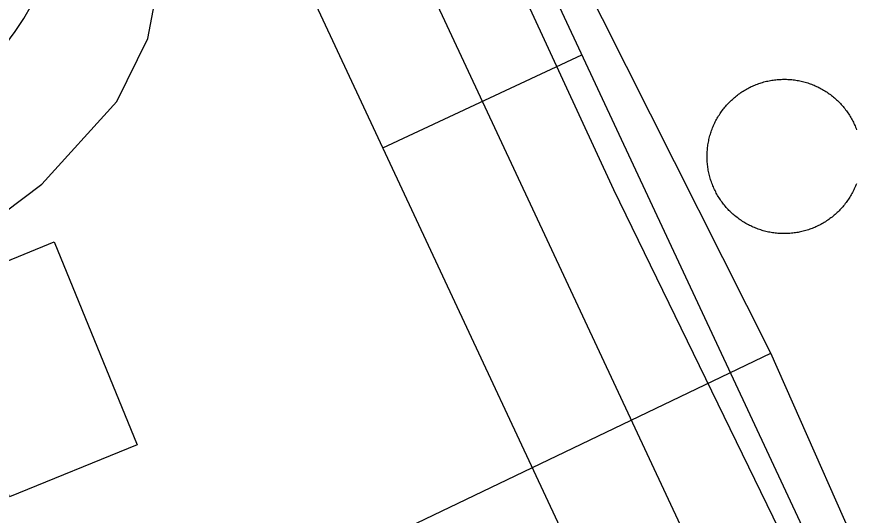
# Model space of a CAD drawing. Extents: x 3651524 to 3689615, y 505651 to 531377.
# Drawn here: x 3679234.1 to 3679348.8, y 515782.6 to 515850.7 of the extents above; entities that cross this region are included whole.
import ezdxf

# ---------------------------------------------------------------- set-up
doc = ezdxf.new("R2010")
doc.units = 0
for name, color, linetype in [('V-BLDG-OTLN', 7, 'Continuous'), ('V-DOMW-TANK', 7, 'Continuous'), ('V-RAIL-TRAK', 7, 'Continuous'), ('V-ROAD-CNTR', 7, 'Continuous'), ('V-UTIL-LINE', 7, 'Continuous')]:
    doc.layers.add(name, color=color, linetype=linetype)

msp = doc.modelspace()

# ---------------------------------------------------------------- linework, layer by layer
at = {"layer": 'V-BLDG-OTLN'}
msp.add_lwpolyline([(3679233.103, 515785.086), (3679221.778, 515812.783), (3679239.208, 515819.91), (3679250.536, 515792.213)], close=True, dxfattribs=at)
at = {"layer": 'V-DOMW-TANK'}
for points in [[(3679332.755, 515840.099), (3679332.904, 515840.206), (3679333.056, 515840.312), (3679333.207, 515840.415), (3679333.363, 515840.513), (3679333.519, 515840.609), (3679333.678, 515840.701), (3679333.836, 515840.796), (3679333.998, 515840.884), (3679334.162, 515840.97), (3679334.326, 515841.054), (3679334.492, 515841.134), (3679334.657, 515841.211), (3679334.827, 515841.285), (3679334.997, 515841.357), (3679335.169, 515841.424), (3679335.339, 515841.49), (3679335.513, 515841.551), (3679335.688, 515841.611), (3679335.862, 515841.668), (3679336.038, 515841.719), (3679336.216, 515841.77), (3679336.394, 515841.818), (3679336.572, 515841.861), (3679336.753, 515841.902), (3679336.933, 515841.938), (3679337.113, 515841.973), (3679337.293, 515842.006), (3679337.475, 515842.033), (3679337.658, 515842.057), (3679337.84, 515842.08), (3679338.024, 515842.098), (3679338.207, 515842.115), (3679338.391, 515842.125), (3679338.575, 515842.133), (3679338.76, 515842.141), (3679338.944, 515842.143), (3679339.126, 515842.143), (3679339.31, 515842.139), (3679339.495, 515842.131), (3679339.679, 515842.121), (3679339.861, 515842.106), (3679340.046, 515842.09), (3679340.228, 515842.072), (3679340.41, 515842.047), (3679340.593, 515842.02), (3679340.773, 515841.992), (3679340.955, 515841.959), (3679341.137, 515841.924), (3679341.315, 515841.885), (3679341.496, 515841.842), (3679341.674, 515841.797), (3679341.852, 515841.748), (3679342.028, 515841.697), (3679342.204, 515841.643), (3679342.378, 515841.586), (3679342.552, 515841.525), (3679342.725, 515841.461), (3679342.897, 515841.394), (3679343.067, 515841.324), (3679343.237, 515841.252), (3679343.404, 515841.177), (3679343.57, 515841.099), (3679343.736, 515841.017), (3679343.9, 515840.933), (3679344.062, 515840.845), (3679344.222, 515840.757), (3679344.381, 515840.662), (3679344.539, 515840.568), (3679344.695, 515840.47), (3679344.848, 515840.37), (3679345, 515840.265), (3679345.151, 515840.159), (3679345.299, 515840.05), (3679345.446, 515839.94), (3679345.59, 515839.825), (3679345.733, 515839.708), (3679345.872, 515839.589), (3679346.012, 515839.469), (3679346.149, 515839.346), (3679346.282, 515839.219), (3679346.415, 515839.094), (3679346.544, 515838.961), (3679346.671, 515838.827), (3679346.796, 515838.692), (3679346.919, 515838.557), (3679347.04, 515838.416), (3679347.154, 515838.275), (3679347.271, 515838.131), (3679347.384, 515837.986), (3679347.494, 515837.838), (3679347.605, 515837.689), (3679347.707, 515837.537), (3679347.81, 515837.384), (3679347.91, 515837.23), (3679348.006, 515837.072), (3679348.101, 515836.915), (3679348.193, 515836.755), (3679348.281, 515836.593), (3679348.367, 515836.431), (3679348.449, 515836.267)], [(3679328.511, 515830.443), (3679328.493, 515830.627), (3679328.479, 515830.812), (3679328.466, 515830.994), (3679328.456, 515831.178), (3679328.452, 515831.363), (3679328.448, 515831.547), (3679328.45, 515831.731), (3679328.454, 515831.915), (3679328.46, 515832.098), (3679328.47, 515832.282), (3679328.485, 515832.466), (3679328.501, 515832.649), (3679328.522, 515832.833), (3679328.544, 515833.015), (3679328.571, 515833.198), (3679328.599, 515833.378), (3679328.632, 515833.56), (3679328.669, 515833.74), (3679328.708, 515833.92), (3679328.749, 515834.099), (3679328.794, 515834.277), (3679328.843, 515834.455), (3679328.894, 515834.631), (3679328.95, 515834.807), (3679329.007, 515834.983), (3679329.066, 515835.157), (3679329.132, 515835.329), (3679329.197, 515835.499), (3679329.267, 515835.672), (3679329.339, 515835.839), (3679329.415, 515836.007), (3679329.494, 515836.175), (3679329.574, 515836.339), (3679329.658, 515836.503), (3679329.746, 515836.665), (3679329.836, 515836.825), (3679329.929, 515836.984), (3679330.025, 515837.142), (3679330.123, 515837.298), (3679330.224, 515837.451), (3679330.326, 515837.605), (3679330.432, 515837.754), (3679330.541, 515837.904), (3679330.654, 515838.047), (3679330.766, 515838.195), (3679330.883, 515838.336), (3679331.002, 515838.477), (3679331.123, 515838.617), (3679331.248, 515838.752), (3679331.372, 515838.887), (3679331.501, 515839.018), (3679331.633, 515839.147), (3679331.766, 515839.276), (3679331.901, 515839.401), (3679332.038, 515839.522), (3679332.177, 515839.643), (3679332.319, 515839.761), (3679332.462, 515839.876), (3679332.607, 515839.989), (3679332.755, 515840.099)], [(3679348.449, 515836.267), (3679348.526, 515836.102), (3679348.606, 515835.934), (3679348.68, 515835.766), (3679348.752, 515835.596), (3679348.819, 515835.426), (3679348.887, 515835.254)], [(3679341.948, 515821.475), (3679341.772, 515821.426), (3679341.594, 515821.381), (3679341.416, 515821.336), (3679341.236, 515821.295), (3679341.055, 515821.256), (3679340.875, 515821.223), (3679340.693, 515821.19), (3679340.511, 515821.163), (3679340.328, 515821.139), (3679340.146, 515821.116), (3679339.964, 515821.098), (3679339.779, 515821.08), (3679339.595, 515821.069), (3679339.413, 515821.061), (3679339.229, 515821.055), (3679339.046, 515821.053), (3679338.86, 515821.053), (3679338.676, 515821.057), (3679338.491, 515821.065), (3679338.309, 515821.075), (3679338.125, 515821.09), (3679337.942, 515821.106), (3679337.758, 515821.125), (3679337.576, 515821.149), (3679337.394, 515821.176), (3679337.211, 515821.204), (3679337.031, 515821.237), (3679336.851, 515821.272), (3679336.671, 515821.311), (3679336.492, 515821.354), (3679336.312, 515821.399), (3679336.136, 515821.448), (3679335.958, 515821.497), (3679335.784, 515821.553), (3679335.608, 515821.61), (3679335.434, 515821.671), (3679335.262, 515821.735), (3679335.09, 515821.802), (3679334.92, 515821.872), (3679334.752, 515821.944), (3679334.584, 515822.02), (3679334.416, 515822.097), (3679334.252, 515822.179), (3679334.088, 515822.263), (3679333.926, 515822.349), (3679333.765, 515822.439), (3679333.607, 515822.534), (3679333.449, 515822.628), (3679333.293, 515822.726), (3679333.138, 515822.826), (3679332.986, 515822.931), (3679332.837, 515823.037), (3679332.687, 515823.146), (3679332.542, 515823.257), (3679332.396, 515823.371), (3679332.255, 515823.488), (3679332.114, 515823.607), (3679331.975, 515823.728), (3679331.839, 515823.85), (3679331.704, 515823.977), (3679331.573, 515824.104), (3679331.444, 515824.235), (3679331.315, 515824.369), (3679331.19, 515824.504), (3679331.069, 515824.641), (3679330.949, 515824.78), (3679330.83, 515824.922), (3679330.715, 515825.065), (3679330.602, 515825.21), (3679330.492, 515825.358), (3679330.385, 515825.507), (3679330.279, 515825.659), (3679330.176, 515825.812), (3679330.078, 515825.966), (3679329.982, 515826.124), (3679329.888, 515826.281), (3679329.795, 515826.441), (3679329.707, 515826.603), (3679329.623, 515826.765), (3679329.537, 515826.929), (3679329.458, 515827.094), (3679329.382, 515827.262), (3679329.306, 515827.43), (3679329.236, 515827.6), (3679329.167, 515827.77), (3679329.101, 515827.942), (3679329.04, 515828.116), (3679328.98, 515828.291), (3679328.925, 515828.467), (3679328.872, 515828.643), (3679328.821, 515828.819), (3679328.774, 515828.997), (3679328.731, 515829.175), (3679328.69, 515829.355), (3679328.653, 515829.536), (3679328.618, 515829.716), (3679328.587, 515829.898), (3679328.558, 515830.08), (3679328.534, 515830.263), (3679328.511, 515830.443)], [(3679348.854, 515827.867), (3679348.789, 515827.695), (3679348.719, 515827.525), (3679348.645, 515827.357), (3679348.572, 515827.189), (3679348.494, 515827.021), (3679348.412, 515826.857), (3679348.328, 515826.693), (3679348.242, 515826.531), (3679348.152, 515826.369), (3679348.057, 515826.212), (3679347.963, 515826.054), (3679347.865, 515825.898), (3679347.765, 515825.745), (3679347.66, 515825.591), (3679347.554, 515825.442), (3679347.445, 515825.292), (3679347.337, 515825.147), (3679347.22, 515825.001), (3679347.103, 515824.86), (3679346.984, 515824.721), (3679346.864, 515824.58), (3679346.741, 515824.444), (3679346.614, 515824.309), (3679346.487, 515824.178), (3679346.356, 515824.049), (3679346.222, 515823.92), (3679346.087, 515823.793), (3679345.95, 515823.674), (3679345.811, 515823.553), (3679345.67, 515823.435), (3679345.526, 515823.32), (3679345.381, 515823.207), (3679345.233, 515823.097), (3679345.084, 515822.988), (3679344.932, 515822.884), (3679344.779, 515822.779), (3679344.625, 515822.683), (3679344.467, 515822.585), (3679344.31, 515822.491), (3679344.15, 515822.4), (3679343.988, 515822.312), (3679343.826, 515822.226), (3679343.662, 515822.142), (3679343.497, 515822.063), (3679343.329, 515821.985), (3679343.159, 515821.911), (3679342.991, 515821.839), (3679342.821, 515821.772), (3679342.647, 515821.706), (3679342.473, 515821.645), (3679342.301, 515821.585), (3679342.124, 515821.53), (3679341.948, 515821.475)]]:
    msp.add_lwpolyline(points, dxfattribs=at)
at = {"layer": 'V-RAIL-TRAK'}
msp.add_lwpolyline([(3679437.401, 515599.134), (3679432.259, 515606.314), (3679427.286, 515613.615), (3679418.013, 515628.95), (3679408.928, 515644.397), (3679400.032, 515659.953), (3679391.326, 515675.616), (3679382.81, 515691.384), (3679374.487, 515707.256), (3679366.356, 515723.224), (3679358.422, 515739.295), (3679315.703, 515827.043), (3679252.383, 515964.011)], dxfattribs=at)
at = {"layer": 'V-ROAD-CNTR'}
msp.add_line((3679284.151, 515832.762), (3679311.328, 515845.466), dxfattribs=at)
for points in [[(3679542.831, 515350.205), (3679165.464, 516157.521)], [(3679636.505, 515114.383), (3679153.616, 516147.445)], [(3679192.23, 515704.517), (3679194.907, 515720.557), (3679200.749, 515756.775), (3679204.027, 515778.905), (3679207.003, 515799.384), (3679208.437, 515803.274), (3679216.545, 515812.006), (3679237.509, 515827.807), (3679247.78, 515839.1), (3679252.01, 515847.726), (3679253.682, 515856.576), (3679253.518, 515871.766), (3679249.152, 515907.634)], [(3679317.212, 515762.032), (3679249.152, 515907.634)]]:
    msp.add_lwpolyline(points, dxfattribs=at)
msp.add_spline([(3679174.089, 515686.932), (3679185.925, 515759.068), (3679192.385, 515803.097), (3679238.667, 515857.9), (3679231.774, 515909.918), (3679214.792, 515969.461), (3679208.824, 516003.481)], degree=3, dxfattribs=at)
at = {"layer": 'V-UTIL-LINE'}
msp.add_line((3679234.797, 515755.681), (3679337.15, 515804.726), dxfattribs=at)
for points in [[(3679337.15, 515804.726), (3679297.687, 515883.093), (3679258.382, 515961.04), (3679239.438, 516003.274)], [(3679420.643, 515637.382), (3679404.066, 515664.514), (3679386.347, 515701.491), (3679352.137, 515770.836), (3679337.15, 515804.726)]]:
    msp.add_lwpolyline(points, dxfattribs=at)

doc.saveas('drawing.dxf')
